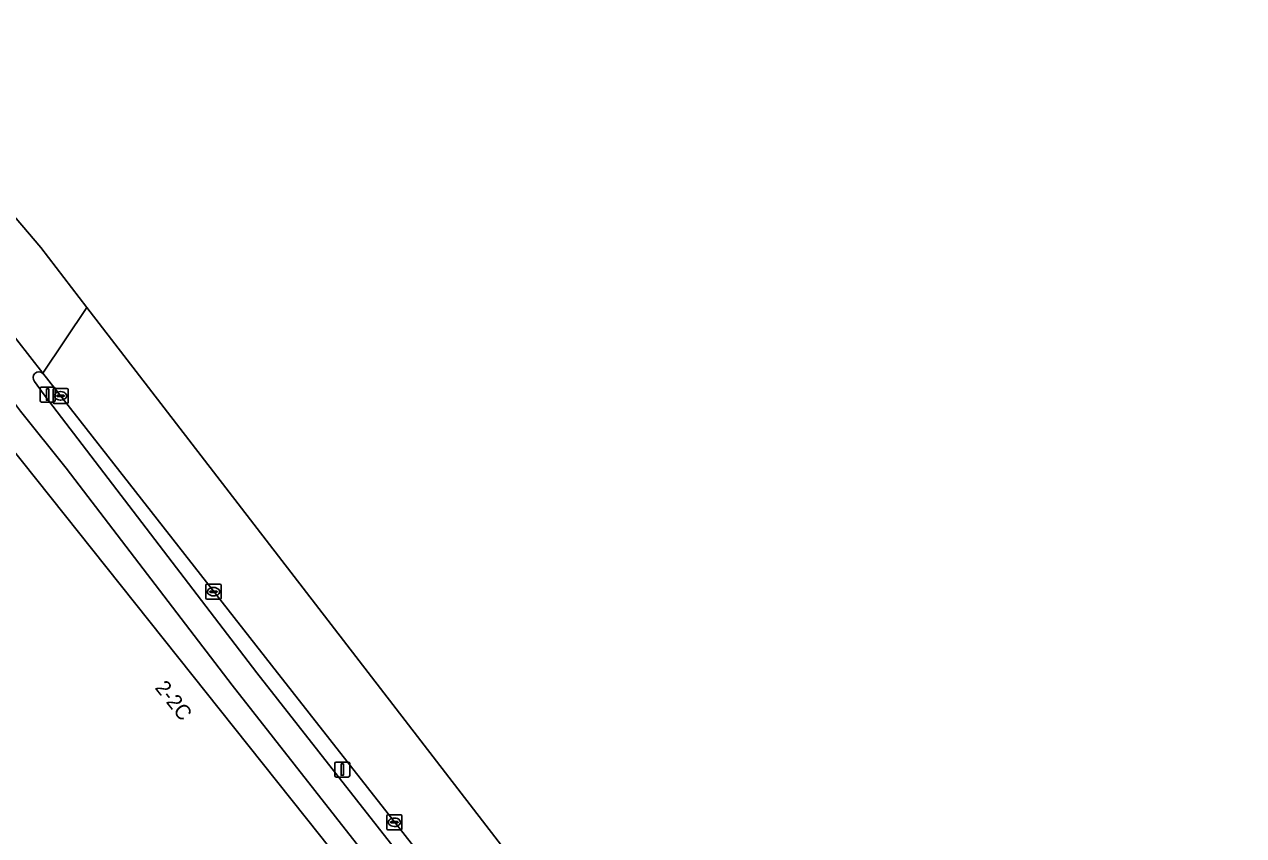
# Model space of a CAD drawing. Extents: x 160663 to 161506, y 382245 to 383291.
# Drawn here: x 161318.8 to 161399.8, y 383013.1 to 383067 of the extents above; entities that cross this region are included whole.
import ezdxf

# ---------------------------------------------------------------- set-up
doc = ezdxf.new("R2010")
doc.units = 0
for name, color, linetype in [('IMGEO_Berm_open', 7, 'Continuous'), ('IMGEO_Fietspad_gesloten', 7, 'Continuous'), ('IMGEO_Kolk', 7, 'Continuous'), ('IMGEO_Lichtmast', 7, 'Continuous'), ('IMGEO_Pand', 7, 'Continuous'), ('IMGEO_Pand_nummerreeks', 7, 'Continuous'), ('IMGEO_Rijbaan_lokaal_gesloten', 7, 'Continuous'), ('IMGEO_Voetpad_open', 7, 'Continuous')]:
    doc.layers.add(name, color=color, linetype=linetype)

msp = doc.modelspace()

# ---------------------------------------------------------------- linework, layer by layer
at = {"layer": 'IMGEO_Berm_open'}
for points in [[(161319.475, 383043.252), (161320.12, 383042.374), (161334.256, 383023.879), (161352.975, 383000), (161378.36, 382967.618), (161378.721, 382967.139), (161379.077, 382966.588), (161379.838, 382965.316), (161380.356, 382964.446)], [(161335.224, 383024.396), (161320.034, 383043.795)], [(161381.54, 382965.336), (161354.356, 383000), (161335.224, 383024.396)]]:
    msp.add_lwpolyline(points, dxfattribs=at)
msp.add_arc((161319.771, 383043.506), 0.39, 47.7053, 220.63106, dxfattribs=at)
at = {"layer": 'IMGEO_Fietspad_gesloten'}
for points in [[(161320.034, 383043.795), (161318.307, 383046.032)], [(161316.407, 383044.108), (161318.553, 383041.288), (161321.59, 383037.499), (161332.611, 383023.063), (161350.693, 383000), (161374.638, 382969.413), (161377.873, 382965.293)], [(161380.356, 382964.446), (161379.838, 382965.316), (161379.077, 382966.588), (161378.721, 382967.139), (161378.36, 382967.618), (161352.975, 383000), (161334.256, 383023.879), (161320.12, 383042.374), (161319.475, 383043.252)]]:
    msp.add_lwpolyline(points, dxfattribs=at)
msp.add_arc((161319.771, 383043.506), 0.39, 47.7053, 220.63106, dxfattribs=at)
at = {"layer": 'IMGEO_Kolk'}
for p, q in [((161320.706, 383041.871), (161320.706, 383042.723)), ((161320.781, 383042.797), (161321.633, 383042.797)), ((161321.008, 383042.34), (161321.406, 383042.34)), ((161321.194, 383042.577), (161321.219, 383042.577)), ((161321.707, 383042.723), (161321.707, 383041.871)), ((161321.633, 383041.797), (161320.781, 383041.797)), ((161320.965, 383042.291), (161320.965, 383042.303)), ((161321.403, 383042.254), (161321.005, 383042.254)), ((161321.217, 383042.017), (161321.192, 383042.017)), ((161321.449, 383042.303), (161321.449, 383042.291)), ((161330.867, 383028.856), (161330.867, 383029.708)), ((161330.942, 383029.782), (161331.794, 383029.782)), ((161331.355, 383029.562), (161331.38, 383029.562)), ((161331.868, 383029.708), (161331.868, 383028.856)), ((161331.794, 383028.782), (161330.942, 383028.782)), ((161331.126, 383029.276), (161331.126, 383029.288)), ((161331.564, 383029.239), (161331.166, 383029.239)), ((161331.169, 383029.325), (161331.567, 383029.325)), ((161331.378, 383029.002), (161331.353, 383029.002)), ((161331.61, 383029.288), (161331.61, 383029.276)), ((161342.884, 383013.531), (161342.884, 383014.383)), ((161342.959, 383014.457), (161343.811, 383014.457)), ((161343.186, 383014), (161343.584, 383014)), ((161343.372, 383014.237), (161343.397, 383014.237)), ((161343.885, 383014.383), (161343.885, 383013.531)), ((161343.811, 383013.457), (161342.959, 383013.457)), ((161343.143, 383013.951), (161343.143, 383013.963)), ((161343.581, 383013.914), (161343.183, 383013.914)), ((161343.395, 383013.677), (161343.37, 383013.677)), ((161343.627, 383013.963), (161343.627, 383013.951))]:
    msp.add_line(p, q, dxfattribs=at)
for points in [[(161320.706, 383041.871), (161320.706, 383042.723)], [(161320.781, 383042.797), (161321.633, 383042.797)], [(161321.707, 383042.723), (161321.707, 383041.871)], [(161321.633, 383041.797), (161320.781, 383041.797)], [(161330.867, 383028.856), (161330.867, 383029.708)], [(161330.942, 383029.782), (161331.794, 383029.782)], [(161331.868, 383029.708), (161331.868, 383028.856)], [(161331.794, 383028.782), (161330.942, 383028.782)], [(161342.884, 383013.531), (161342.884, 383014.383)], [(161342.959, 383014.457), (161343.811, 383014.457)], [(161343.885, 383014.383), (161343.885, 383013.531)], [(161343.811, 383013.457), (161342.959, 383013.457)]]:
    msp.add_lwpolyline(points, dxfattribs=at)
for centre, radius, start, end in [((161320.783, 383042.721), 0.0765, 91.55205, 178.44795), ((161320.783, 383042.721), 0.0765, 91.55205, 178.44795), ((161321.005, 383042.3), 0.0403, 85.87752, 175.75265), ((161321.41, 383042.302), 0.0386, 1.73085, 96.63898), ((161321.631, 383042.721), 0.0765, 1.55205, 88.44795), ((161321.631, 383042.721), 0.0765, 1.55205, 88.44795), ((161320.783, 383041.873), 0.0765, 181.55205, 268.44795), ((161320.783, 383041.873), 0.0765, 181.55205, 268.44795), ((161321.002, 383042.29), 0.0366, 178.93798, 274.71019), ((161321.406, 383042.297), 0.043, 264.86636, 352.45326), ((161321.631, 383041.873), 0.0765, 271.55205, 358.44795), ((161321.631, 383041.873), 0.0765, 271.55205, 358.44795), ((161330.944, 383029.706), 0.0765, 91.55205, 178.44795), ((161330.944, 383029.706), 0.0765, 91.55205, 178.44795), ((161331.792, 383029.706), 0.0765, 1.55205, 88.44795), ((161331.792, 383029.706), 0.0765, 1.55205, 88.44795), ((161330.944, 383028.858), 0.0765, 181.55205, 268.44795), ((161330.944, 383028.858), 0.0765, 181.55205, 268.44795), ((161331.166, 383029.285), 0.0403, 85.87752, 175.75265), ((161331.163, 383029.275), 0.0366, 178.93798, 274.71019), ((161331.567, 383029.282), 0.043, 264.86636, 352.45326), ((161331.571, 383029.287), 0.0386, 1.73085, 96.63898), ((161331.792, 383028.858), 0.0765, 271.55205, 358.44795), ((161331.792, 383028.858), 0.0765, 271.55205, 358.44795), ((161342.961, 383014.381), 0.0765, 91.55205, 178.44795), ((161342.961, 383014.381), 0.0765, 91.55205, 178.44795), ((161343.183, 383013.96), 0.0403, 85.87752, 175.75265), ((161343.588, 383013.962), 0.0386, 1.73085, 96.63898), ((161343.809, 383014.381), 0.0765, 1.55205, 88.44795), ((161343.809, 383014.381), 0.0765, 1.55205, 88.44795), ((161342.961, 383013.533), 0.0765, 181.55205, 268.44795), ((161342.961, 383013.533), 0.0765, 181.55205, 268.44795), ((161343.18, 383013.95), 0.0366, 178.93798, 274.71019), ((161343.584, 383013.957), 0.043, 264.86636, 352.45326), ((161343.809, 383013.533), 0.0765, 271.55205, 358.44795), ((161343.809, 383013.533), 0.0765, 271.55205, 358.44795)]:
    msp.add_arc(centre, radius, start, end, dxfattribs=at)
for centre, major_axis, ratio, start_param, end_param in [((161321.193, 383042.297), (-0.387, 0.002), 0.722429, 4.712389, 7.853982), ((161321.218, 383042.297), (-0.39, 0.002), 0.717154, 1.570796, 4.712389), ((161331.354, 383029.282), (-0.387, 0.002), 0.722429, 4.712389, 7.853982), ((161331.379, 383029.282), (-0.39, 0.002), 0.717154, 1.570796, 4.712389), ((161343.371, 383013.957), (-0.387, 0.002), 0.722429, 4.712389, 7.853982), ((161343.396, 383013.957), (-0.39, 0.002), 0.717154, 1.570796, 4.712389)]:
    msp.add_ellipse(centre, major_axis=major_axis, ratio=ratio, start_param=start_param, end_param=end_param, dxfattribs=at)
at = {"layer": 'IMGEO_Lichtmast'}
for p, q in [((161319.849, 383041.983), (161319.849, 383042.783)), ((161319.849, 383042.783), (161319.849, 383041.983)), ((161319.949, 383042.883), (161320.739, 383042.883)), ((161320.739, 383042.883), (161319.949, 383042.883)), ((161320.839, 383042.783), (161320.839, 383041.983)), ((161320.839, 383041.983), (161320.839, 383042.783)), ((161320.739, 383041.883), (161319.949, 383041.883)), ((161319.949, 383041.883), (161320.739, 383041.883)), ((161339.426, 383017.062), (161339.426, 383017.862)), ((161339.426, 383017.862), (161339.426, 383017.062)), ((161339.526, 383017.962), (161340.316, 383017.962)), ((161340.316, 383017.962), (161339.526, 383017.962)), ((161340.416, 383017.862), (161340.416, 383017.062)), ((161340.416, 383017.062), (161340.416, 383017.862)), ((161340.316, 383016.962), (161339.526, 383016.962)), ((161339.526, 383016.962), (161340.316, 383016.962))]:
    msp.add_line(p, q, dxfattribs=at)
for points in [[(161320.269, 383042.758), (161320.419, 383042.758), (161320.419, 383042.008), (161320.269, 383042.008), (161320.269, 383042.758)], [(161339.846, 383017.837), (161339.996, 383017.837), (161339.996, 383017.087), (161339.846, 383017.087), (161339.846, 383017.837)]]:
    msp.add_lwpolyline(points, dxfattribs=at)
for centre, start, end in [((161319.949, 383042.783), 90, 180), ((161319.949, 383042.783), 90, 180), ((161320.739, 383042.783), 0, 90), ((161320.739, 383042.783), 360, 90), ((161319.949, 383041.983), 180, 270), ((161319.949, 383041.983), 180, 270), ((161320.739, 383041.983), 270, 0), ((161320.739, 383041.983), 270, 0), ((161339.526, 383017.862), 90, 180), ((161339.526, 383017.862), 90, 180), ((161340.316, 383017.862), 0, 90), ((161340.316, 383017.862), 360, 90), ((161339.526, 383017.062), 180, 270), ((161339.526, 383017.062), 180, 270), ((161340.316, 383017.062), 270, 0), ((161340.316, 383017.062), 270, 0)]:
    msp.add_arc(centre, 0.1, start, end, dxfattribs=at)
at = {"layer": 'IMGEO_Pand'}
msp.add_lwpolyline([(161342.497, 383007.969), (161338.4, 383013.116), (161314.847, 383042.706), (161312.592, 383040.865), (161309.473, 383038.318), (161308.323, 383037.379), (161304.378, 383034.158), (161292.963, 383024.838), (161282.641, 383015.991), (161282.856, 383015.732), (161282.654, 383015.564), (161281.709, 383014.778), (161282.953, 383013.38), (161282.996, 383013.332), (161282.742, 383013.11), (161298.304, 382994.942), (161302.262, 382990.321), (161307.89, 382983.751), (161308.641, 382982.874), (161311.38, 382979.675), (161319.015, 382986.625), (161331.209, 382997.725), (161332.203, 382998.63)], close=True, dxfattribs=at)
at = {"layer": 'IMGEO_Rijbaan_lokaal_gesloten'}
msp.add_lwpolyline([(161307.272, 383066.988), (161306.394, 383065.625), (161304.809, 383063.165), (161307.29, 383059.875), (161318.307, 383046.032), (161320.034, 383043.795), (161322.958, 383048.175), (161319.897, 383052.149), (161316.471, 383056.176)], close=True, dxfattribs=at)
msp.add_lwpolyline([(161399.802, 382948.43), (161322.958, 383048.175), (161320.034, 383043.795), (161335.224, 383024.396), (161354.356, 383000)], dxfattribs=at)
at = {"layer": 'IMGEO_Voetpad_open'}
msp.add_lwpolyline([(161350.693, 383000), (161332.611, 383023.063), (161321.59, 383037.499), (161318.553, 383041.288), (161316.407, 383044.108), (161314.847, 383042.706), (161338.4, 383013.116), (161342.497, 383007.969), (161346.825, 383002.299), (161348.578, 383000), (161350.422, 382997.584), (161354.202, 382992.63), (161360.58, 382984.272), (161374.153, 382967.032), (161375.34, 382965.524), (161373.75, 382964.449), (161373.688, 382964.407), (161375.347, 382961.95), (161376.308, 382962.61)], dxfattribs=at)

# ---------------------------------------------------------------- texts
at = {"layer": 'IMGEO_Pand_nummerreeks'}
msp.add_text('2-2C', height=1, rotation=308.51974, dxfattribs=at).set_placement((161327.433, 383022.88))

doc.saveas('drawing.dxf')
